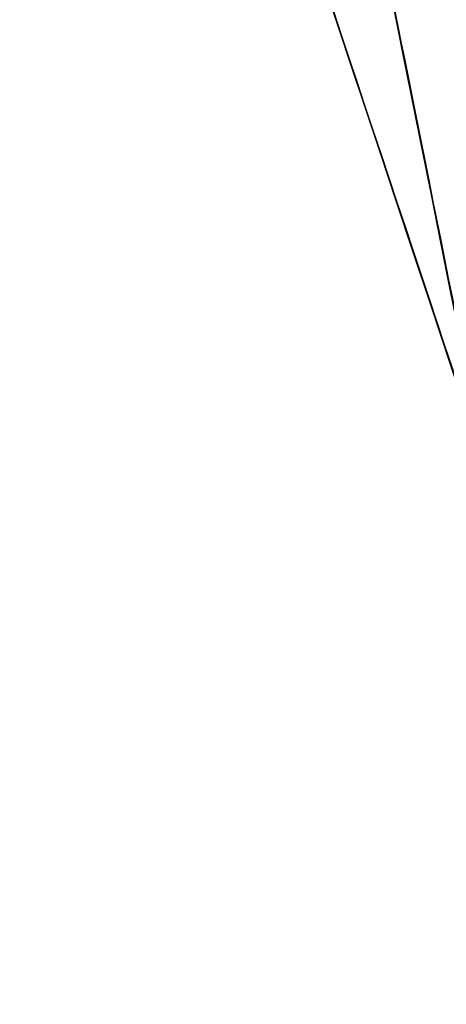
# Model space of a CAD drawing. Header units: millimetres. Extents: x -1444 to -1044, y -6 to 234.
# Tile 400 of 656: x -1436.316514 to -1436.315837, y -2.464454 to -2.46289. Entities that reach past the tile are written whole.
import ezdxf

# ---------------------------------------------------------------- set-up
doc = ezdxf.new("R2010")
doc.units = ezdxf.units.MM
doc.layers.add('Default', color=7, linetype='Continuous', true_color=0x000000)

msp = doc.modelspace()

# ---------------------------------------------------------------- linework, layer by layer
at = {"layer": 'Default'}
for points, weights in [([(-1434.3157642, -2.7162231, 5.2118918), (-1436.3157642, -2.7162348, 5.2118936), (-1436.3157639, -2.4636723, 7.1958826), (-1436.3157639, -2.463643, 7.1961131), (-1436.3157638, -2.4636137, 7.1963436)], [1, 0.707106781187, 1, 0.999951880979, 0.999903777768]), ([(-1434.3157642, -2.7162231, 5.2118918), (-1436.3157642, -2.7162348, 5.2118936), (-1436.3157639, -2.4636723, 7.1958826), (-1436.3157639, -2.463643, 7.1961131), (-1436.3157638, -2.4636137, 7.1963436)], [1, 0.707106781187, 1, 0.999951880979, 0.999903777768]), ([(-1434.3157642, -2.6155274, 5.201655), (-1436.3157642, -2.6155157, 5.2016544), (-1436.3157639, -2.4636489, 7.1958802), (-1436.3157639, -2.4636313, 7.1961119), (-1436.3157638, -2.4636137, 7.1963436)], [1, 0.707106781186, 1, 0.999951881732, 0.999903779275]), ([(-1434.3157642, -2.6155274, 5.201655), (-1436.3157642, -2.6155157, 5.2016544), (-1436.3157639, -2.4636489, 7.1958802), (-1436.3157639, -2.4636313, 7.1961119), (-1436.3157638, -2.4636137, 7.1963436)], [1, 0.707106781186, 1, 0.999951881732, 0.999903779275])]:
    msp.add_rational_spline(points, weights, degree=2, knots=[0, 0, 0, 3.141593, 3.141593, 3.142109, 3.142109, 3.142109], dxfattribs=at)

doc.saveas('drawing.dxf')
